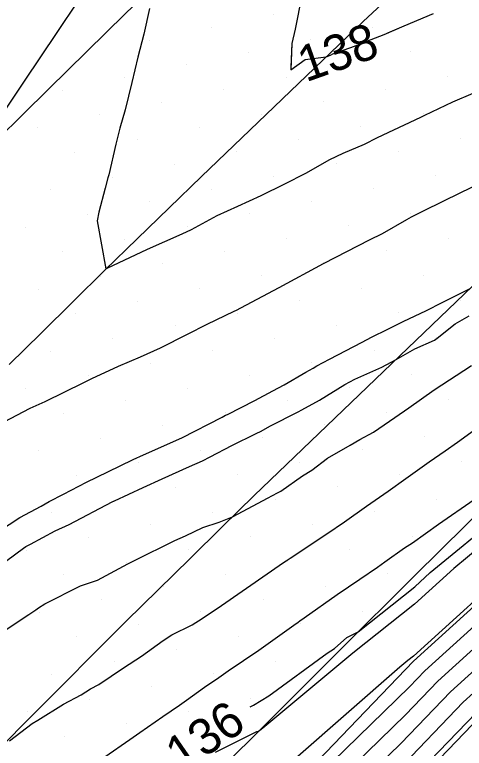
# Model space of a CAD drawing. Extents: x 2354170 to 2357230, y 866100 to 868290.
# Drawn here: x 2355603.18 to 2355628.24, y 866596.66 to 866637.6 of the extents above; entities that cross this region are included whole.
import ezdxf

# ---------------------------------------------------------------- set-up
doc = ezdxf.new("R2010")
doc.units = 0
for name, color, linetype in [('Default', 7, 'Continuous'), ('DTM Contours Major', 7, 'Continuous'), ('DTM Contours Minor', 7, 'Continuous'), ('DTM Contours Minor Text', 7, 'Continuous'), ('Exist DTM Breakline', 7, 'Continuous'), ('Exist DTM Scan Elevation Point', 7, 'Continuous'), ('Exist Roads EOP', 7, 'Continuous'), ('PH Exist DTM Breakline', 7, 'Continuous')]:
    doc.layers.add(name, color=color, linetype=linetype)

msp = doc.modelspace()

# ---------------------------------------------------------------- linework, layer by layer
at = {"layer": 'Default'}
for points in [[(2355730.895, 866682.901), (2355730.333, 866682.475), (2355725.093, 866678.068), (2355722.003, 866675.778), (2355711.049, 866668.137), (2355703.886, 866662.789), (2355691.007, 866653.947), (2355685.32, 866649.73), (2355671.782, 866639.292), (2355668.564, 866636.615), (2355664.995, 866633.3), (2355651.125, 866623.196), (2355650.37, 866622.321), (2355648.23, 866620.774), (2355632.832, 866607.158), (2355632.178, 866606.55), (2355626.047, 866600.993), (2355625.193, 866600.103), (2355609.498, 866584.811), (2355609.332, 866584.651), (2355607.904, 866583.325), (2355593.124, 866571.933)], [(2355731.536, 866681.78), (2355725.405, 866676.624), (2355721.791, 866673.945), (2355712.478, 866667.449), (2355703.85, 866661.007), (2355693.08, 866653.614), (2355685.752, 866648.18), (2355674.332, 866639.374), (2355669.924, 866635.708), (2355665.037, 866631.169), (2355653.412, 866622.701), (2355651.965, 866621.022), (2355647.862, 866618.057), (2355634.692, 866606.411), (2355632.582, 866604.45), (2355627.475, 866599.821), (2355624.722, 866596.952), (2355611.911, 866584.47), (2355608.103, 866580.809), (2355589.469, 866563.506)], [(2355732.137, 866681.432), (2355725.561, 866675.902), (2355721.684, 866673.028), (2355713.192, 866667.105), (2355703.832, 866660.116), (2355694.117, 866653.447), (2355685.968, 866647.405), (2355675.608, 866639.416), (2355670.605, 866635.255), (2355665.058, 866630.103), (2355654.556, 866622.453), (2355652.763, 866620.372), (2355647.679, 866616.699), (2355635.622, 866606.037), (2355632.784, 866603.4), (2355628.189, 866599.235), (2355624.486, 866595.376), (2355613.118, 866584.3), (2355607.489, 866578.887), (2355590.942, 866563.522)], [(2355685.259, 866648.742), (2355673.057, 866639.333), (2355669.244, 866636.161), (2355665.016, 866632.234), (2355652.269, 866622.949), (2355651.168, 866621.671), (2355648.046, 866619.416), (2355633.762, 866606.785), (2355632.38, 866605.5), (2355626.761, 866600.407), (2355624.958, 866598.527), (2355610.704, 866584.64), (2355609.616, 866583.594)], [(2355607.686, 866639.831), (2355604.539, 866635.128), (2355603.778, 866634.002), (2355600.658, 866629.358)], [(2355619.18, 866638.691), (2355618.811, 866636.783), (2355618.63, 866635.988), (2355618.582, 866634.667)], [(2355610.698, 866637.948), (2355610.373, 866636.503), (2355610.045, 866635.223), (2355609.708, 866633.813), (2355609.337, 866632.291), (2355609.035, 866631.26), (2355608.816, 866630.381), (2355608.421, 866628.669), (2355608.373, 866628.487), (2355608.215, 866627.925), (2355607.863, 866626.579), (2355607.772, 866626.1), (2355608.26, 866623.423), (2355608.325, 866623.456), (2355610.575, 866624.519), (2355612.521, 866625.373), (2355613.029, 866625.62), (2355614.468, 866626.396), (2355615.619, 866626.904), (2355616.927, 866627.501), (2355618.247, 866628.163), (2355619.402, 866628.745), (2355620.746, 866629.508), (2355621.488, 866629.863), (2355622.679, 866630.372), (2355623.408, 866630.744), (2355625.821, 866631.881), (2355626.053, 866631.992), (2355627.611, 866632.727), (2355628.737, 866633.213)], [(2355623.989, 866636.587), (2355624.898, 866636.965), (2355626.531, 866637.666)], [(2355664.953, 866635.432), (2355648.838, 866623.692), (2355648.775, 866623.619), (2355648.597, 866623.491), (2355646.28, 866621.442), (2355634.81, 866612.506), (2355633.023, 866611.1), (2355630.717, 866609.225), (2355627.662, 866606.704), (2355625.461, 866604.708), (2355622.028, 866601.968), (2355617.12, 866597.89), (2355616.925, 866597.719), (2355616.768, 866597.611), (2355616.666, 866597.589), (2355614.36, 866596.436)], [(2355664.974, 866634.366), (2355649.981, 866623.444), (2355649.573, 866622.97), (2355648.413, 866622.132), (2355633.31, 866608.776), (2355632.255, 866607.955), (2355632.091, 866607.826), (2355631.879, 866607.653), (2355631.598, 866607.421), (2355625.41, 866601.813), (2355625.095, 866601.561), (2355624.644, 866601.186), (2355612.976, 866590.964), (2355611.288, 866589.801), (2355608.74, 866588.067), (2355605.313, 866585.081), (2355601.609, 866582.528)], [(2355602.587, 866614.887), (2355604.032, 866615.633), (2355604.883, 866616.022), (2355607.037, 866617.083), (2355607.474, 866617.305), (2355608.964, 866617.987), (2355610.187, 866618.507), (2355611.314, 866619.016), (2355612.805, 866619.773), (2355613.9, 866620.327), (2355615.412, 866621.046), (2355615.543, 866621.117), (2355615.785, 866621.245), (2355617.931, 866622.377), (2355620.395, 866623.719), (2355620.416, 866623.73), (2355620.433, 866623.739), (2355622.968, 866625.04), (2355623.692, 866625.395), (2355625.035, 866626.163), (2355625.309, 866626.315), (2355625.453, 866626.393), (2355625.998, 866626.664), (2355628.055, 866627.669), (2355629.487, 866628.361)], [(2355602.25, 866608.77), (2355603.469, 866609.54), (2355604.66, 866610.174), (2355605.092, 866610.427), (2355605.907, 866610.844), (2355607.178, 866611.505), (2355608.362, 866612.088), (2355609.785, 866612.778), (2355610.356, 866613.038), (2355612.491, 866613.986), (2355614.748, 866615.145), (2355614.935, 866615.243), (2355615.042, 866615.295), (2355616.572, 866616.065), (2355617.577, 866616.616), (2355618.197, 866616.945), (2355619.406, 866617.655), (2355619.812, 866617.874), (2355620.016, 866618), (2355620.721, 866618.373), (2355622.558, 866619.316), (2355623.069, 866619.595), (2355623.99, 866620.054), (2355624.882, 866620.498), (2355626.091, 866621.066), (2355627.054, 866621.558), (2355628.565, 866622.316)], [(2355602.074, 866602.892), (2355603.97, 866604.138), (2355604.348, 866604.385), (2355604.496, 866604.494), (2355604.857, 866604.726), (2355606.851, 866605.727), (2355607.789, 866606.04), (2355609.246, 866606.829), (2355609.493, 866606.955), (2355609.86, 866607.141), (2355612.098, 866608.251), (2355612.698, 866608.513), (2355613.665, 866608.978), (2355614.57, 866609.29), (2355615.316, 866609.579), (2355616.474, 866610.201), (2355617.281, 866610.621), (2355617.821, 866610.924), (2355618.013, 866611.018), (2355619.231, 866611.868), (2355619.752, 866612.179), (2355620.609, 866612.847), (2355621.889, 866613.574), (2355622.411, 866613.898), (2355623.18, 866614.297), (2355624.362, 866615.125), (2355625.148, 866615.667), (2355626.572, 866616.66), (2355628.646, 866618.028)], [(2355649.606, 866616.866), (2355647.495, 866615.34), (2355636.552, 866605.664), (2355632.985, 866602.35), (2355628.903, 866598.649), (2355624.25, 866593.8), (2355614.324, 866584.129), (2355606.875, 866576.966), (2355592.414, 866563.539), (2355586.915, 866557.832), (2355582.79, 866554.058), (2355576.921, 866548.266)], [(2355602.891, 866597.073), (2355604.158, 866598.047), (2355604.462, 866598.225), (2355605.899, 866599.118), (2355606.885, 866599.656), (2355607.401, 866599.985), (2355607.875, 866600.227), (2355609.236, 866601.151), (2355610.25, 866601.808), (2355611.451, 866602.683), (2355611.937, 866603), (2355613.069, 866603.546), (2355613.636, 866603.908), (2355613.88, 866604.074), (2355614.461, 866604.47), (2355616.097, 866605.605), (2355618.173, 866607.03), (2355618.318, 866607.132), (2355618.527, 866607.265), (2355620.584, 866608.631), (2355621.558, 866609.3), (2355622.797, 866610.165), (2355624.006, 866611.016), (2355624.986, 866611.714), (2355626.29, 866612.64), (2355627.173, 866613.265), (2355627.868, 866613.752), (2355629.344, 866614.826)], [(2355608.201, 866596.189), (2355609.597, 866597.163), (2355610.153, 866597.547), (2355611.445, 866598.444), (2355612.366, 866599.08), (2355612.76, 866599.351), (2355613.765, 866600.068), (2355614.567, 866600.621), (2355615.07, 866600.986), (2355616.788, 866602.149), (2355618.744, 866603.538), (2355618.977, 866603.699), (2355619.076, 866603.769), (2355619.322, 866603.936), (2355621.164, 866605.25), (2355622.427, 866606.092), (2355623.4, 866606.768), (2355623.818, 866607.061), (2355624.913, 866607.855), (2355625.357, 866608.137), (2355626.799, 866609.164), (2355628.8, 866610.54)]]:
    msp.add_lwpolyline(points, dxfattribs=at)
at = {"layer": 'DTM Contours Major'}
msp.add_lwpolyline([(2355685.259, 866648.742), (2355673.057, 866639.333), (2355669.244, 866636.161), (2355665.016, 866632.234), (2355652.269, 866622.949), (2355651.168, 866621.671), (2355648.046, 866619.416), (2355633.762, 866606.785), (2355632.38, 866605.5), (2355626.761, 866600.407), (2355624.958, 866598.527), (2355610.704, 866584.64), (2355609.616, 866583.594)], dxfattribs=at)
at = {"layer": 'DTM Contours Minor'}
for points in [[(2355619.18, 866638.691), (2355618.811, 866636.783), (2355618.63, 866635.988), (2355618.576, 866634.525), (2355619.374, 866635.092), (2355620.546, 866635.244), (2355620.784, 866635.345), (2355620.921, 866635.412), (2355622.13, 866635.845), (2355622.564, 866636.021), (2355623.773, 866636.497), (2355624.898, 866636.965), (2355626.531, 866637.666)], [(2355616.302, 866598.981), (2355616.496, 866599.076), (2355617.344, 866599.6), (2355620.607, 866601.975), (2355621.006, 866602.241), (2355621.695, 866602.842), (2355622.329, 866603.161), (2355625.477, 866605.674), (2355626.35, 866606.465), (2355630.33, 866609.749), (2355633.334, 866612.191), (2355635.661, 866614.023), (2355647.349, 866623.128), (2355648.095, 866623.67), (2355648.524, 866623.973), (2355648.797, 866624.17), (2355648.982, 866624.296), (2355649.395, 866624.459), (2355664.946, 866635.787)], [(2355602.227, 866606.776), (2355603.664, 866607.835), (2355603.799, 866607.919), (2355604.066, 866608.062), (2355605.425, 866608.792), (2355606.216, 866609.145), (2355608.621, 866610.415), (2355608.737, 866610.474), (2355610.345, 866611.208), (2355611.404, 866611.707), (2355612.927, 866612.393), (2355613.648, 866612.706), (2355614.08, 866612.934), (2355615.278, 866613.56), (2355616.649, 866614.233), (2355616.918, 866614.368), (2355617.409, 866614.637), (2355618.986, 866615.44), (2355619.182, 866615.554), (2355620.175, 866616.089), (2355621.585, 866616.962), (2355622.139, 866617.255), (2355623.639, 866617.921), (2355624.438, 866618.354), (2355625.485, 866618.945), (2355626.581, 866619.439), (2355626.733, 866619.551), (2355627.734, 866620.351), (2355628.507, 866620.794)], [(2355637.925, 866606.479), (2355636.862, 866605.539), (2355633.053, 866602), (2355629.141, 866598.454), (2355624.172, 866593.275), (2355614.727, 866584.073), (2355606.67, 866576.326), (2355592.905, 866563.545)]]:
    msp.add_lwpolyline(points, dxfattribs=at)
at = {"layer": 'Exist DTM Breakline'}
for points in [[(2355624.434, 866638.932), (2355622.612, 866637.221), (2355620.806, 866635.492), (2355619, 866633.764), (2355617.194, 866632.035), (2355615.388, 866630.305), (2355613.593, 866628.565), (2355611.798, 866626.825), (2355610.003, 866625.085), (2355608.21, 866623.344), (2355606.43, 866621.588), (2355604.65, 866619.832), (2355602.871, 866618.076)], [(2355629.153, 866622.881), (2355627.349, 866621.149), (2355625.546, 866619.418), (2355623.743, 866617.687), (2355621.938, 866615.956), (2355620.134, 866614.226), (2355618.329, 866612.496), (2355616.524, 866610.766), (2355614.741, 866609.014), (2355612.96, 866607.259), (2355611.179, 866605.505), (2355609.398, 866603.75), (2355607.63, 866601.983), (2355605.864, 866600.213), (2355604.098, 866598.444), (2355602.332, 866596.674)]]:
    msp.add_lwpolyline(points, dxfattribs=at)
at = {"layer": 'Exist DTM Scan Elevation Point'}
for p, q in [((2355617.602, 866637.583), (2355617.602, 866637.583)), ((2355614.138, 866636.877), (2355614.138, 866636.877)), ((2355623.151, 866636.909), (2355623.151, 866636.909)), ((2355610.673, 866636.172), (2355610.673, 866636.172)), ((2355619.687, 866636.203), (2355619.687, 866636.203)), ((2355616.223, 866635.498), (2355616.223, 866635.498)), ((2355625.236, 866635.529), (2355625.236, 866635.529)), ((2355612.758, 866634.792), (2355612.758, 866634.792)), ((2355621.772, 866634.824), (2355621.772, 866634.824)), ((2355609.294, 866634.087), (2355609.294, 866634.087)), ((2355618.308, 866634.118), (2355618.308, 866634.118)), ((2355627.321, 866634.15), (2355627.321, 866634.15)), ((2355614.843, 866633.413), (2355614.843, 866633.413)), ((2355623.857, 866633.444), (2355623.857, 866633.444)), ((2355605.829, 866633.381), (2355605.829, 866633.381)), ((2355611.379, 866632.707), (2355611.379, 866632.707)), ((2355620.393, 866632.739), (2355620.393, 866632.739)), ((2355607.914, 866632.002), (2355607.914, 866632.002)), ((2355616.928, 866632.033), (2355616.928, 866632.033)), ((2355625.942, 866632.065), (2355625.942, 866632.065)), ((2355622.478, 866631.359), (2355622.478, 866631.359)), ((2355604.45, 866631.296), (2355604.45, 866631.296)), ((2355613.464, 866631.328), (2355613.464, 866631.328)), ((2355609.999, 866630.622), (2355609.999, 866630.622)), ((2355619.013, 866630.654), (2355619.013, 866630.654)), ((2355628.027, 866630.686), (2355628.027, 866630.686)), ((2355606.535, 866629.917), (2355606.535, 866629.917)), ((2355615.549, 866629.948), (2355615.549, 866629.948)), ((2355624.563, 866629.98), (2355624.563, 866629.98)), ((2355612.084, 866629.243), (2355612.084, 866629.243)), ((2355621.098, 866629.274), (2355621.098, 866629.274)), ((2355608.62, 866628.537), (2355608.62, 866628.537)), ((2355617.634, 866628.569), (2355617.634, 866628.569)), ((2355626.647, 866628.601), (2355626.647, 866628.601)), ((2355605.155, 866627.832), (2355605.155, 866627.832)), ((2355614.169, 866627.863), (2355614.169, 866627.863)), ((2355623.183, 866627.895), (2355623.183, 866627.895)), ((2355610.705, 866627.158), (2355610.705, 866627.158)), ((2355619.719, 866627.189), (2355619.719, 866627.189)), ((2355607.24, 866626.452), (2355607.24, 866626.452)), ((2355616.254, 866626.484), (2355616.254, 866626.484)), ((2355625.268, 866626.516), (2355625.268, 866626.516)), ((2355603.776, 866625.747), (2355603.776, 866625.747)), ((2355612.79, 866625.778), (2355612.79, 866625.778)), ((2355621.804, 866625.81), (2355621.804, 866625.81)), ((2355609.325, 866625.073), (2355609.325, 866625.073)), ((2355618.339, 866625.104), (2355618.339, 866625.104)), ((2355627.353, 866625.136), (2355627.353, 866625.136)), ((2355623.889, 866624.431), (2355623.889, 866624.431)), ((2355605.861, 866624.367), (2355605.861, 866624.367)), ((2355614.875, 866624.399), (2355614.875, 866624.399)), ((2355611.41, 866623.693), (2355611.41, 866623.693)), ((2355620.424, 866623.725), (2355620.424, 866623.725)), ((2355607.946, 866622.988), (2355607.946, 866622.988)), ((2355616.96, 866623.019), (2355616.96, 866623.019)), ((2355625.974, 866623.051), (2355625.974, 866623.051)), ((2355604.482, 866622.282), (2355604.482, 866622.282)), ((2355613.495, 866622.314), (2355613.495, 866622.314)), ((2355622.509, 866622.346), (2355622.509, 866622.346)), ((2355610.031, 866621.608), (2355610.031, 866621.608)), ((2355619.045, 866621.64), (2355619.045, 866621.64)), ((2355628.059, 866621.672), (2355628.059, 866621.672)), ((2355606.567, 866620.903), (2355606.567, 866620.903)), ((2355615.58, 866620.934), (2355615.58, 866620.934)), ((2355624.594, 866620.966), (2355624.594, 866620.966)), ((2355612.116, 866620.229), (2355612.116, 866620.229)), ((2355621.13, 866620.261), (2355621.13, 866620.261)), ((2355608.652, 866619.523), (2355608.652, 866619.523)), ((2355617.665, 866619.555), (2355617.665, 866619.555)), ((2355626.679, 866619.587), (2355626.679, 866619.587)), ((2355605.187, 866618.818), (2355605.187, 866618.818)), ((2355614.201, 866618.849), (2355614.201, 866618.849)), ((2355623.215, 866618.881), (2355623.215, 866618.881)), ((2355610.737, 866618.144), (2355610.737, 866618.144)), ((2355619.75, 866618.176), (2355619.75, 866618.176)), ((2355616.286, 866617.47), (2355616.286, 866617.47)), ((2355625.3, 866617.502), (2355625.3, 866617.502)), ((2355607.272, 866617.438), (2355607.272, 866617.438)), ((2355603.808, 866616.733), (2355603.808, 866616.733)), ((2355612.822, 866616.764), (2355612.822, 866616.764)), ((2355621.835, 866616.796), (2355621.835, 866616.796)), ((2355609.357, 866616.059), (2355609.357, 866616.059)), ((2355618.371, 866616.091), (2355618.371, 866616.091)), ((2355627.385, 866616.122), (2355627.385, 866616.122)), ((2355623.92, 866615.417), (2355623.92, 866615.417)), ((2355605.893, 866615.353), (2355605.893, 866615.353)), ((2355614.906, 866615.385), (2355614.906, 866615.385)), ((2355611.442, 866614.68), (2355611.442, 866614.68)), ((2355620.456, 866614.711), (2355620.456, 866614.711)), ((2355607.978, 866613.974), (2355607.978, 866613.974)), ((2355616.991, 866614.006), (2355616.991, 866614.006)), ((2355626.005, 866614.037), (2355626.005, 866614.037)), ((2355604.513, 866613.268), (2355604.513, 866613.268)), ((2355613.527, 866613.3), (2355613.527, 866613.3)), ((2355622.541, 866613.332), (2355622.541, 866613.332)), ((2355610.063, 866612.595), (2355610.063, 866612.595)), ((2355619.076, 866612.626), (2355619.076, 866612.626)), ((2355628.09, 866612.658), (2355628.09, 866612.658)), ((2355606.598, 866611.889), (2355606.598, 866611.889)), ((2355615.612, 866611.921), (2355615.612, 866611.921)), ((2355624.626, 866611.952), (2355624.626, 866611.952)), ((2355612.148, 866611.215), (2355612.148, 866611.215)), ((2355621.161, 866611.247), (2355621.161, 866611.247)), ((2355608.683, 866610.51), (2355608.683, 866610.51)), ((2355617.697, 866610.541), (2355617.697, 866610.541)), ((2355626.711, 866610.573), (2355626.711, 866610.573)), ((2355605.219, 866609.804), (2355605.219, 866609.804)), ((2355614.233, 866609.836), (2355614.233, 866609.836)), ((2355623.246, 866609.867), (2355623.246, 866609.867)), ((2355610.768, 866609.13), (2355610.768, 866609.13)), ((2355619.782, 866609.162), (2355619.782, 866609.162)), ((2355616.318, 866608.456), (2355616.318, 866608.456)), ((2355625.331, 866608.488), (2355625.331, 866608.488)), ((2355607.304, 866608.425), (2355607.304, 866608.425)), ((2355603.839, 866607.719), (2355603.839, 866607.719)), ((2355612.853, 866607.751), (2355612.853, 866607.751)), ((2355621.867, 866607.782), (2355621.867, 866607.782)), ((2355609.389, 866607.045), (2355609.389, 866607.045)), ((2355618.403, 866607.077), (2355618.403, 866607.077)), ((2355623.952, 866606.403), (2355623.952, 866606.403)), ((2355605.924, 866606.34), (2355605.924, 866606.34)), ((2355614.938, 866606.371), (2355614.938, 866606.371)), ((2355611.474, 866605.666), (2355611.474, 866605.666)), ((2355620.488, 866605.697), (2355620.488, 866605.697)), ((2355608.009, 866604.96), (2355608.009, 866604.96)), ((2355617.023, 866604.992), (2355617.023, 866604.992)), ((2355604.545, 866604.255), (2355604.545, 866604.255)), ((2355613.559, 866604.286), (2355613.559, 866604.286)), ((2355622.573, 866604.318), (2355622.573, 866604.318)), ((2355610.094, 866603.581), (2355610.094, 866603.581)), ((2355619.108, 866603.612), (2355619.108, 866603.612)), ((2355606.63, 866602.875), (2355606.63, 866602.875)), ((2355615.644, 866602.907), (2355615.644, 866602.907)), ((2355612.179, 866602.201), (2355612.179, 866602.201)), ((2355608.715, 866601.496), (2355608.715, 866601.496)), ((2355617.729, 866601.527), (2355617.729, 866601.527)), ((2355605.25, 866600.79), (2355605.25, 866600.79)), ((2355614.264, 866600.822), (2355614.264, 866600.822)), ((2355610.8, 866600.116), (2355610.8, 866600.116)), ((2355616.349, 866599.442), (2355616.349, 866599.442)), ((2355607.335, 866599.411), (2355607.335, 866599.411)), ((2355603.871, 866598.705), (2355603.871, 866598.705)), ((2355612.885, 866598.737), (2355612.885, 866598.737)), ((2355609.42, 866598.031), (2355609.42, 866598.031)), ((2355605.956, 866597.326), (2355605.956, 866597.326)), ((2355614.97, 866597.357), (2355614.97, 866597.357))]:
    msp.add_line(p, q, dxfattribs=at)
at = {"layer": 'Exist Roads EOP'}
for points in [[(2355575.344, 866603.761), (2355579.578, 866608.012), (2355583.812, 866612.263), (2355588.047, 866616.513), (2355592.286, 866620.759), (2355596.531, 866624.999), (2355600.785, 866629.231), (2355605.054, 866633.447), (2355609.346, 866637.64), (2355613.669, 866641.801), (2355618.025, 866645.926), (2355622.412, 866650.02), (2355626.816, 866654.095), (2355631.235, 866658.154), (2355635.669, 866662.195), (2355640.12, 866666.219), (2355644.589, 866670.222), (2355649.077, 866674.204), (2355653.586, 866678.163), (2355658.11, 866682.104)], [(2355655.89, 866635.282), (2355651.496, 866631.197), (2355647.11, 866627.102), (2355642.736, 866622.995), (2355638.381, 866618.868), (2355634.052, 866614.714), (2355629.756, 866610.525), (2355625.488, 866606.308), (2355621.238, 866602.073), (2355616.992, 866597.834), (2355612.74, 866593.601), (2355608.478, 866589.377), (2355604.221, 866585.149), (2355599.986, 866580.899), (2355595.795, 866576.605), (2355591.668, 866572.25)]]:
    msp.add_lwpolyline(points, dxfattribs=at)
at = {"layer": 'PH Exist DTM Breakline'}
for points in [[(2355746.918, 866706.979), (2355723.253, 866686.57), (2355704.063, 866671.503), (2355683.823, 866655.104), (2355664.882, 866639.067), (2355648.63, 866623.737), (2355631.996, 866607.494), (2355625.405, 866601.519)], [(2355625.405, 866601.519), (2355609.388, 866584.826), (2355582.357, 866557.481), (2355568.355, 866542.984), (2355553.182, 866525.521), (2355537.871, 866507.449), (2355522.801, 866489.999), (2355513.034, 866480.698), (2355503.401, 866470.493), (2355490.568, 866455.035), (2355473.828, 866435.959), (2355468.106, 866431.248)]]:
    msp.add_lwpolyline(points, dxfattribs=at)

# ---------------------------------------------------------------- texts
at = {"layer": 'Default'}
msp.add_text('138', height=2, rotation=19.5503, dxfattribs=at).set_placement((2355619.41, 866633.815))
at = {"layer": 'DTM Contours Minor Text'}
msp.add_text('136', height=2, rotation=34.5168, dxfattribs=at).set_placement((2355612.499, 866595.263))

doc.saveas('drawing.dxf')
